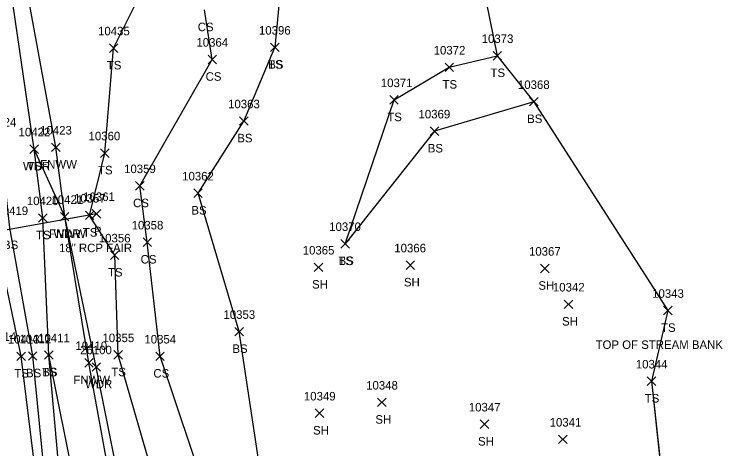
# Model space of a CAD drawing. Extents: x 1439173 to 1457902, y 641926 to 659889.
# Drawn here: x 1448174.4 to 1448340.6, y 647189.7 to 647291.7 of the extents above; entities that cross this region are included whole.
import ezdxf

# ---------------------------------------------------------------- set-up
doc = ezdxf.new("R2010")
doc.units = 0
for name, color, linetype in [('D_A', 7, 'Continuous'), ('D_C', 7, 'Continuous'), ('D_I', 7, 'Continuous'), ('D_TIC', 7, 'Continuous'), ('DCP', 7, 'Continuous'), ('L_A', 7, 'Continuous'), ('L_C', 7, 'Continuous'), ('L_I', 7, 'Continuous'), ('L_TIC', 7, 'Continuous'), ('LAWA', 7, 'Continuous'), ('LELB', 7, 'Continuous'), ('LFNC', 7, 'Continuous'), ('LSOGP', 7, 'Continuous'), ('P_I', 7, 'Continuous')]:
    doc.layers.add(name, color=color, linetype=linetype)

msp = doc.modelspace()

# ---------------------------------------------------------------- linework, layer by layer
at = {"layer": 'D_TIC'}
for points in [[(1448192.73, 647243.88), (1448194.73, 647245.88)], [(1448194.73, 647243.88), (1448192.73, 647245.88)]]:
    msp.add_lwpolyline(points, dxfattribs=at)
at = {"layer": 'DCP'}
msp.add_lwpolyline([(1448193.73, 647244.88), (1448124.94, 647232.48)], dxfattribs=at)
at = {"layer": 'L_TIC'}
for points in [[(1448196.73, 647282.76), (1448198.73, 647284.76)], [(1448198.73, 647282.76), (1448196.73, 647284.76)], [(1448234.54, 647282.93), (1448236.54, 647284.93)], [(1448236.54, 647282.93), (1448234.54, 647284.93)], [(1448234.54, 647282.93), (1448236.54, 647284.93)], [(1448236.54, 647282.93), (1448234.54, 647284.93)], [(1448286.71, 647280.97), (1448288.71, 647282.97)], [(1448288.71, 647280.97), (1448286.71, 647282.97)], [(1448219.86, 647280.1), (1448221.86, 647282.1)], [(1448221.86, 647280.1), (1448219.86, 647282.1)], [(1448275.45, 647278.26), (1448277.45, 647280.26)], [(1448277.45, 647278.26), (1448275.45, 647280.26)], [(1448262.49, 647270.61), (1448264.49, 647272.61)], [(1448264.49, 647270.61), (1448262.49, 647272.61)], [(1448295.27, 647270.18), (1448297.27, 647272.18)], [(1448297.27, 647270.18), (1448295.27, 647272.18)], [(1448227.28, 647265.65), (1448229.28, 647267.65)], [(1448229.28, 647265.65), (1448227.28, 647267.65)], [(1448271.96, 647263.27), (1448273.96, 647265.27)], [(1448273.96, 647263.27), (1448271.96, 647265.27)], [(1448178.11, 647259.06), (1448180.11, 647261.06)], [(1448180.11, 647259.06), (1448178.11, 647261.06)], [(1448178.11, 647259.06), (1448180.11, 647261.06)], [(1448180.11, 647259.06), (1448178.11, 647261.06)], [(1448183.16, 647259.49), (1448185.16, 647261.49)], [(1448185.16, 647259.49), (1448183.16, 647261.49)], [(1448194.66, 647258.13), (1448196.66, 647260.13)], [(1448196.66, 647258.13), (1448194.66, 647260.13)], [(1448202.85, 647250.43), (1448204.85, 647252.43)], [(1448204.85, 647250.43), (1448202.85, 647252.43)], [(1448216.52, 647248.71), (1448218.52, 647250.71)], [(1448218.52, 647248.71), (1448216.52, 647250.71)], [(1448180.13, 647242.91), (1448182.13, 647244.91)], [(1448182.13, 647242.91), (1448180.13, 647244.91)], [(1448185.25, 647243.22), (1448187.25, 647245.22)], [(1448187.25, 647243.22), (1448185.25, 647245.22)], [(1448185.25, 647243.22), (1448187.25, 647245.22)], [(1448187.25, 647243.22), (1448185.25, 647245.22)], [(1448191.1, 647243.52), (1448193.1, 647245.52)], [(1448193.1, 647243.52), (1448191.1, 647245.52)], [(1448204.62, 647237.21), (1448206.62, 647239.21)], [(1448206.62, 647237.21), (1448204.62, 647239.21)], [(1448251.04, 647236.85), (1448253.04, 647238.85)], [(1448253.04, 647236.85), (1448251.04, 647238.85)], [(1448251.04, 647236.85), (1448253.04, 647238.85)], [(1448253.04, 647236.85), (1448251.04, 647238.85)], [(1448196.98, 647234.17), (1448198.98, 647236.17)], [(1448198.98, 647234.17), (1448196.98, 647236.17)], [(1448244.79, 647231.33), (1448246.79, 647233.33)], [(1448246.79, 647231.33), (1448244.79, 647233.33)], [(1448266.32, 647231.84), (1448268.32, 647233.84)], [(1448268.32, 647231.84), (1448266.32, 647233.84)], [(1448297.86, 647231.06), (1448299.86, 647233.06)], [(1448299.86, 647231.06), (1448297.86, 647233.06)], [(1448303.42, 647222.65), (1448305.42, 647224.65)], [(1448305.42, 647222.65), (1448303.42, 647224.65)], [(1448326.69, 647221.17), (1448328.69, 647223.17)], [(1448328.69, 647221.17), (1448326.69, 647223.17)], [(1448226.15, 647216.23), (1448228.15, 647218.23)], [(1448228.15, 647216.23), (1448226.15, 647218.23)], [(1448181.54, 647210.73), (1448183.54, 647212.73)], [(1448183.54, 647210.73), (1448181.54, 647212.73)], [(1448181.54, 647210.73), (1448183.54, 647212.73)], [(1448183.54, 647210.73), (1448181.54, 647212.73)], [(1448197.78, 647210.77), (1448199.78, 647212.77)], [(1448199.78, 647210.77), (1448197.78, 647212.77)], [(1448175.03, 647210.44), (1448177.03, 647212.44)], [(1448177.03, 647210.44), (1448175.03, 647212.44)], [(1448177.74, 647210.52), (1448179.74, 647212.52)], [(1448179.74, 647210.52), (1448177.74, 647212.52)], [(1448190.95, 647208.92), (1448192.95, 647210.92)], [(1448192.95, 647208.92), (1448190.95, 647210.92)], [(1448207.61, 647210.45), (1448209.61, 647212.45)], [(1448209.61, 647210.45), (1448207.61, 647212.45)], [(1448192.67, 647207.92), (1448194.67, 647209.92)], [(1448194.67, 647207.92), (1448192.67, 647209.92)], [(1448322.86, 647204.59), (1448324.86, 647206.59)], [(1448324.86, 647204.59), (1448322.86, 647206.59)], [(1448259.62, 647199.63), (1448261.62, 647201.63)], [(1448261.62, 647199.63), (1448259.62, 647201.63)], [(1448245.02, 647197.08), (1448247.02, 647199.08)], [(1448247.02, 647197.08), (1448245.02, 647199.08)], [(1448283.69, 647194.5), (1448285.69, 647196.5)], [(1448285.69, 647194.5), (1448283.69, 647196.5)], [(1448302.08, 647190.95), (1448304.08, 647192.95)], [(1448304.08, 647190.95), (1448302.08, 647192.95)]]:
    msp.add_lwpolyline(points, dxfattribs=at)
at = {"layer": 'LAWA'}
msp.add_lwpolyline([(1448252.74, 646964.45), (1448244.41, 646980.33), (1448239.61, 647007.07), (1448234.11, 647016.29), (1448223.02, 647037.69), (1448218.62, 647071.15), (1448216.86, 647088.6), (1448207.36, 647130.97), (1448199.17, 647181.24), (1448193.67, 647208.92), (1448186.25, 647244.22), (1448179.11, 647260.06), (1448172.19, 647307.19), (1448170.39, 647338.13), (1448178.65, 647355.2), (1448177, 647360), (1448205.87, 647370.15), (1448233.43, 647375.45), (1448265.34, 647384.47)], dxfattribs=at)
at = {"layer": 'LELB'}
for points in [[(1448218.87, 647009.85), (1448211.68, 647037.64), (1448203.49, 647060.79), (1448197.21, 647087.75), (1448189.33, 647126.51), (1448182.07, 647178.19), (1448178.74, 647211.52), (1448173.35, 647241.59), (1448171.13, 647262.36), (1448164.91, 647306.09), (1448160.17, 647352.33), (1448163.48, 647366.25), (1448176.17, 647372.56), (1448202.92, 647379.54), (1448231.83, 647385.8), (1448264.27, 647391.23)], [(1448318.72, 646901.59), (1448306.78, 646890.81), (1448285.86, 646882.18), (1448254.29, 646874), (1448240.89, 646872.84), (1448231.87, 646877.99), (1448226.58, 646889.32), (1448218.83, 646925.91), (1448215.41, 646953.32), (1448215.77, 646983.84), (1448212.6, 647008.1), (1448207.65, 647036.99), (1448200.2, 647061.38), (1448194.24, 647087.53), (1448187.46, 647126.05), (1448180.2, 647177.73), (1448176.03, 647211.44), (1448169.68, 647241.35), (1448170.26, 647265.12), (1448159.72, 647304.88), (1448154.05, 647351.77), (1448157.7, 647368.86)], [(1448245.18, 647305.44), (1448234.87, 647311.31), (1448229.24, 647324.95), (1448227.91, 647328.12), (1448223.65, 647327.35), (1448222.83, 647316.32), (1448227.56, 647307.96), (1448236.92, 647298.8), (1448235.54, 647283.93)], [(1448216.86, 647088.6), (1448231.32, 647104.03), (1448256.25, 647124.66), (1448255.83, 647138.86), (1448236.81, 647139.07), (1448217.93, 647153.44), (1448208.14, 647179.34), (1448198.78, 647211.77), (1448197.98, 647235.17), (1448192.1, 647244.52), (1448195.66, 647259.13), (1448197.73, 647283.76), (1448205.7, 647299.76)], [(1448249.11, 647085.15), (1448263.93, 647112.58), (1448272.8, 647127.57), (1448252.14, 647154.83), (1448219.93, 647177.94), (1448208.61, 647211.45), (1448205.62, 647238.21), (1448203.85, 647251.43), (1448220.86, 647281.1), (1448219.01, 647292.74)], [(1448218.62, 647071.15), (1448249.11, 647085.15), (1448271.96, 647101.94), (1448292.69, 647117.81), (1448285.94, 647138.94), (1448274.14, 647148.52), (1448257.5, 647170.53), (1448232.49, 647182.05), (1448227.15, 647217.23), (1448217.52, 647249.71), (1448228.28, 647266.65), (1448235.54, 647283.93)], [(1448252.04, 647237.85), (1448263.49, 647271.61), (1448276.45, 647279.26), (1448287.71, 647281.97)], [(1448296.27, 647271.18), (1448272.96, 647264.27), (1448252.04, 647237.85)], [(1448210.94, 647055.37), (1448209.66, 647068.43), (1448206.34, 647088.38), (1448198.01, 647129.14), (1448188.95, 647179.89), (1448182.54, 647211.73), (1448181.13, 647243.91), (1448179.11, 647260.06)], [(1448327.69, 647222.17), (1448323.86, 647205.59), (1448326.89, 647177.65), (1448334.12, 647156.67)], [(1448217.17, 647052.52), (1448210.94, 647055.37), (1448206.9, 647067.12), (1448201.79, 647088.34), (1448193.42, 647127.09), (1448185.48, 647178.42), (1448182.54, 647211.73)]]:
    msp.add_lwpolyline(points, dxfattribs=at)
at = {"layer": 'LFNC'}
msp.add_lwpolyline([(1448234.24, 646946.31), (1448229.97, 646977.48), (1448228.36, 646993.76), (1448227.17, 647001.18), (1448223.76, 647016.9), (1448221.41, 647037.24), (1448217.17, 647052.52), (1448214.9, 647070.15), (1448211.55, 647090.19), (1448205.12, 647130.28), (1448197.18, 647181.15), (1448191.95, 647209.92), (1448186.25, 647244.22), (1448184.16, 647260.49), (1448175.57, 647307.42), (1448170.39, 647338.13), (1448169.22, 647352.62), (1448178.65, 647355.2)], dxfattribs=at)
at = {"layer": 'LSOGP'}
msp.add_lwpolyline([(1448280.69, 647316.25), (1448287.71, 647281.98), (1448296.27, 647271.19), (1448327.69, 647222.17), (1448323.86, 647205.59), (1448326.88, 647177.66), (1448334.12, 647156.68), (1448310, 647129.78), (1448307.94, 647094.59), (1448313.27, 647077.36), (1448327.51, 647044.18), (1448324.2, 647034.91), (1448318.57, 647017.06), (1448312.34, 646987.72), (1448337.1, 646966.96)], dxfattribs=at)

# ---------------------------------------------------------------- texts
at = {"layer": 'D_A'}
msp.add_text('P', height=2, dxfattribs=at).set_placement((1448193.1, 647239.88))
at = {"layer": 'D_C'}
msp.add_text('18" RCP FAIR', height=2, dxfattribs=at).set_placement((1448184.91, 647235.88))
at = {"layer": 'D_I'}
msp.add_text('10361', height=2, dxfattribs=at).set_placement((1448190.58, 647247.88))
at = {"layer": 'L_A'}
for s, p in [('CS', (1448217.45, 647287.74)), ('CS', (1448217.45, 647287.74)), ('TS', (1448196.14, 647278.76)), ('TS', (1448233.95, 647278.93)), ('BS', (1448233.98, 647278.93)), ('CS', (1448219.3, 647276.1)), ('TS', (1448286.12, 647276.97)), ('TS', (1448274.86, 647274.26)), ('TS', (1448261.9, 647266.61)), ('BS', (1448294.71, 647266.18)), ('BS', (1448226.73, 647261.65)), ('BS', (1448271.4, 647259.27)), ('FNWW', (1448180.51, 647255.49)), ('WDR', (1448176.47, 647255.06)), ('TS', (1448177.52, 647255.06)), ('TS', (1448194.07, 647254.13)), ('CS', (1448202.29, 647246.43)), ('BS', (1448215.96, 647244.71)), ('TS', (1448179.54, 647238.91)), ('FNWW', (1448182.6, 647239.22)), ('WDR', (1448183.61, 647239.22)), ('TS', (1448190.51, 647239.52)), ('BS', (1448171.79, 647236.59)), ('CS', (1448204.06, 647233.21)), ('TS', (1448250.45, 647232.85)), ('BS', (1448250.48, 647232.85)), ('TS', (1448196.39, 647230.17)), ('SH', (1448244.27, 647227.33)), ('SH', (1448265.81, 647227.84)), ('SH', (1448297.35, 647227.06)), ('SH', (1448302.9, 647218.65)), ('TS', (1448326.1, 647217.17)), ('BS', (1448225.59, 647212.23)), ('TS', (1448174.44, 647206.44)), ('BS', (1448177.18, 647206.52)), ('TS', (1448180.95, 647206.73)), ('BS', (1448180.99, 647206.73)), ('TS', (1448197.19, 647206.77)), ('CS', (1448207.05, 647206.45)), ('FNWW', (1448188.29, 647204.92)), ('WDR', (1448191.03, 647203.92)), ('TS', (1448322.27, 647200.59)), ('SH', (1448259.11, 647195.63)), ('SH', (1448244.51, 647193.08)), ('SH', (1448283.18, 647190.5))]:
    msp.add_text(s, height=2, dxfattribs=at).set_placement(p)
at = {"layer": 'L_C'}
msp.add_text('TOP OF STREAM BANK', height=2, dxfattribs=at).set_placement((1448310.76, 647213.17))
at = {"layer": 'L_I'}
for s, p in [('10435', (1448194.07, 647286.76)), ('10396', (1448231.81, 647286.93)), ('10396', (1448231.81, 647286.93)), ('10364', (1448217.14, 647284.1)), ('10373', (1448284.04, 647284.97)), ('10372', (1448272.78, 647282.26)), ('10371', (1448260.39, 647274.61)), ('10368', (1448292.55, 647274.18)), ('10363', (1448224.57, 647269.65)), ('10369', (1448269.23, 647267.27)), ('10424', (1448167.46, 647265.36)), ('10422', (1448175.44, 647263.06)), ('10422', (1448175.44, 647263.06)), ('10423', (1448180.49, 647263.49)), ('10360', (1448191.85, 647262.13)), ('10359', (1448200.17, 647254.43)), ('10362', (1448213.8, 647252.71)), ('10421', (1448183.15, 647247.22)), ('10421', (1448183.15, 647247.22)), ('10357', (1448188.43, 647247.52)), ('10420', (1448177.37, 647246.91)), ('10419', (1448170.24, 647244.59)), ('10358', (1448201.95, 647241.21)), ('10370', (1448248.29, 647240.85)), ('10370', (1448248.29, 647240.85)), ('10356', (1448194.25, 647238.17)), ('10366', (1448263.55, 647235.84)), ('10365', (1448242.07, 647235.33)), ('10367', (1448295.14, 647235.06)), ('10342', (1448300.75, 647226.65)), ('10343', (1448324.02, 647225.17)), ('10353', (1448223.48, 647220.23)), ('10413', (1448172.93, 647214.44)), ('10412', (1448175.64, 647214.52)), ('10411', (1448180.01, 647214.73)), ('10411', (1448180.01, 647214.73)), ('10355', (1448195.11, 647214.77)), ('10354', (1448204.94, 647214.45)), ('10410', (1448188.76, 647212.92)), ('26100', (1448189.87, 647211.92)), ('10344', (1448320.19, 647208.59)), ('10348', (1448256.95, 647203.63)), ('10349', (1448242.35, 647201.08)), ('10347', (1448281.03, 647198.5)), ('10341', (1448299.98, 647194.95))]:
    msp.add_text(s, height=2, dxfattribs=at).set_placement(p)
at = {"layer": 'P_I'}
msp.add_text('10414', height=2, dxfattribs=at).set_placement((1448167.45, 647215.07))

doc.saveas('drawing.dxf')
